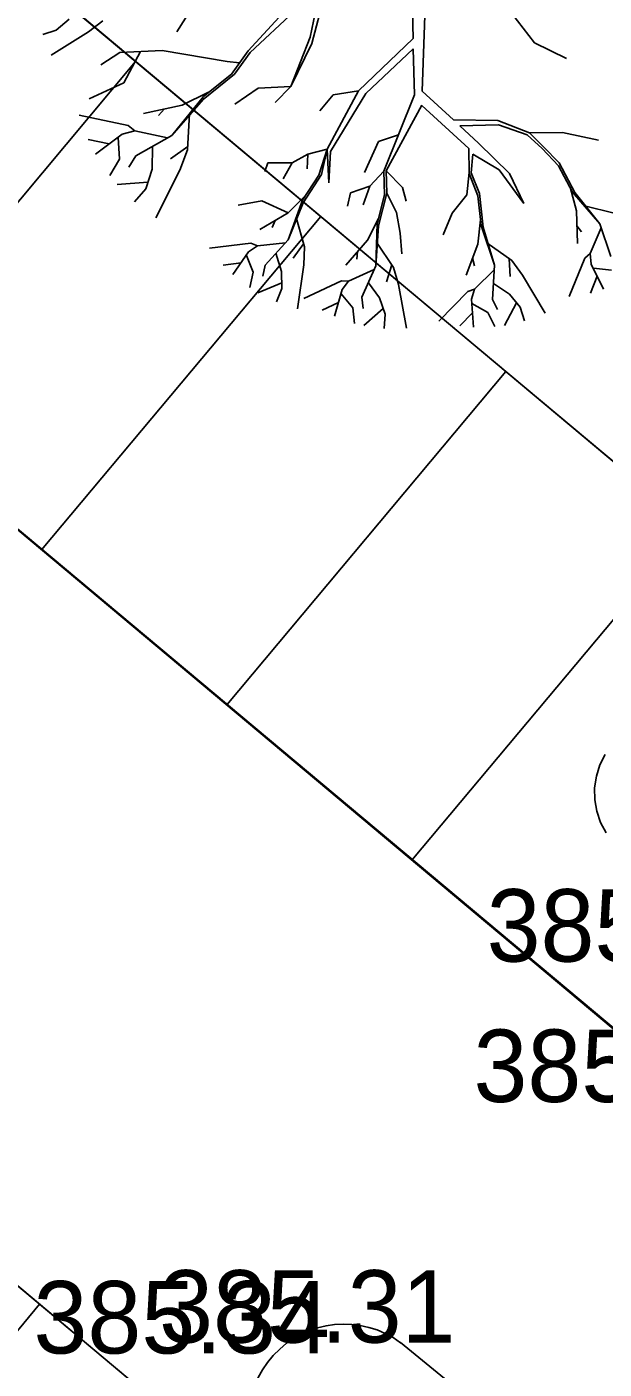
# Model space of a CAD drawing. Extents: x -438233 to -437334, y -1133133 to -1132623.
# Drawn here: x -438104.2 to -438098.22, y -1132977.21 to -1132963.31 of the extents above; entities that cross this region are included whole.
import ezdxf

# ---------------------------------------------------------------- set-up
doc = ezdxf.new("R2010")
doc.units = 0
for name, color, linetype in [('Vrstva 1', 7, 'Continuous'), ('Vrstva 10', 7, 'Continuous'), ('Vrstva 3', 7, 'Continuous'), ('Vrstva 50', 7, 'Continuous')]:
    doc.layers.add(name, color=color, linetype=linetype)

msp = doc.modelspace()

# ---------------------------------------------------------------- linework, layer by layer
at = {"layer": 'Vrstva 1'}
for p, q in [((-438105.183, -1132961.903), (-438094.643, -1132970.733)), ((-438100.22, -1132962.677), (-438100.203, -1132963.433)), ((-438101.073, -1132962.817), (-438101.252, -1132963.482)), ((-438100.066, -1132962.712), (-438100.108, -1132963.975)), ((-438101.161, -1132962.899), (-438101.267, -1132963.416)), ((-438102.445, -1132963.043), (-438102.649, -1132963.361)), ((-438099.239, -1132963.098), (-438098.946, -1132963.477)), ((-438103.763, -1132963.23), (-438103.897, -1132963.344)), ((-438101.91, -1132963.559), (-438101.55, -1132963.169)), ((-438101.888, -1132963.576), (-438101.43, -1132963.15)), ((-438110.419, -1132963.379), (-438094.463, -1132976.746)), ((-438103.897, -1132963.344), (-438104.037, -1132963.391)), ((-438103.563, -1132963.361), (-438103.95, -1132963.605)), ((-438103.415, -1132963.248), (-438103.563, -1132963.361)), ((-438101.267, -1132963.416), (-438101.47, -1132963.927)), ((-438101.252, -1132963.482), (-438101.47, -1132963.927)), ((-438100.203, -1132963.433), (-438100.769, -1132963.974)), ((-438098.946, -1132963.477), (-438098.616, -1132963.64)), ((-438103.238, -1132963.576), (-438103.437, -1132963.705)), ((-438102.801, -1132963.557), (-438103.238, -1132963.576)), ((-438103.025, -1132963.567), (-438103.199, -1132963.89)), ((-438102.126, -1132963.669), (-438102.801, -1132963.557)), ((-438102.084, -1132963.799), (-438101.91, -1132963.559)), ((-438101.888, -1132963.576), (-438102.051, -1132963.8)), ((-438100.201, -1132963.538), (-438100.693, -1132963.999)), ((-438100.201, -1132963.538), (-438100.189, -1132964.015)), ((-438103.075, -1132963.669), (-438105.965, -1132967.118)), ((-438102.126, -1132963.669), (-438102, -1132963.683)), ((-438103.199, -1132963.89), (-438103.556, -1132964.056)), ((-438102.051, -1132963.8), (-438102.377, -1132964.062)), ((-438102.084, -1132963.799), (-438102.374, -1132964.031)), ((-438101.47, -1132963.927), (-438101.808, -1132963.946)), ((-438101.47, -1132963.927), (-438101.63, -1132964.093)), ((-438102.374, -1132964.031), (-438102.701, -1132964.437)), ((-438102.377, -1132964.062), (-438102.701, -1132964.437)), ((-438102.32, -1132963.988), (-438102.592, -1132964.121)), ((-438101.808, -1132963.946), (-438102.047, -1132964.112)), ((-438101.029, -1132964.014), (-438101.169, -1132964.181)), ((-438100.769, -1132963.974), (-438101.093, -1132964.577)), ((-438100.693, -1132963.999), (-438101.057, -1132964.601)), ((-438100.769, -1132963.974), (-438101.029, -1132964.014)), ((-438100.189, -1132964.015), (-438100.504, -1132964.803)), ((-438100.108, -1132963.975), (-438099.785, -1132964.273)), ((-438102.592, -1132964.121), (-438102.992, -1132964.207)), ((-438102.776, -1132964.16), (-438102.84, -1132964.23)), ((-438102.517, -1132964.208), (-438102.538, -1132964.585)), ((-438100.112, -1132964.121), (-438100.48, -1132964.802)), ((-438100.113, -1132964.124), (-438099.624, -1132964.569)), ((-438103.154, -1132964.331), (-438103.659, -1132964.224)), ((-438103.085, -1132964.387), (-438103.154, -1132964.331)), ((-438099.785, -1132964.273), (-438099.325, -1132964.279)), ((-438099.718, -1132964.335), (-438099.319, -1132964.325)), ((-438099.718, -1132964.335), (-438099.525, -1132964.513)), ((-438099.325, -1132964.279), (-438098.998, -1132964.408)), ((-438099.319, -1132964.325), (-438099.023, -1132964.428)), ((-438103.348, -1132964.522), (-438103.566, -1132964.478)), ((-438103.213, -1132964.423), (-438103.491, -1132964.627)), ((-438103.255, -1132964.457), (-438103.242, -1132964.68)), ((-438103.085, -1132964.387), (-438103.213, -1132964.423)), ((-438102.746, -1132964.461), (-438103.085, -1132964.387)), ((-438102.701, -1132964.437), (-438103.074, -1132964.645)), ((-438100.355, -1132964.43), (-438100.56, -1132964.496)), ((-438099.023, -1132964.428), (-438098.868, -1132964.569)), ((-438098.998, -1132964.408), (-438098.656, -1132964.404)), ((-438098.998, -1132964.408), (-438098.851, -1132964.553)), ((-438098.656, -1132964.404), (-438098.285, -1132964.483)), ((-438102.901, -1132964.548), (-438102.905, -1132964.785)), ((-438102.535, -1132964.548), (-438102.713, -1132964.676)), ((-438102.538, -1132964.585), (-438102.617, -1132964.795)), ((-438101.293, -1132964.628), (-438101.453, -1132964.718)), ((-438101.293, -1132964.628), (-438101.299, -1132964.782)), ((-438101.093, -1132964.577), (-438101.293, -1132964.628)), ((-438101.093, -1132964.577), (-438101.18, -1132964.846)), ((-438101.152, -1132964.838), (-438101.093, -1132964.577)), ((-438101.093, -1132964.577), (-438101.075, -1132964.926)), ((-438101.057, -1132964.601), (-438101.075, -1132964.926)), ((-438100.56, -1132964.496), (-438100.705, -1132964.818)), ((-438099.623, -1132964.818), (-438099.624, -1132964.569)), ((-438099.601, -1132964.821), (-438099.585, -1132964.629)), ((-438099.313, -1132964.791), (-438099.585, -1132964.629)), ((-438099.525, -1132964.513), (-438099.206, -1132964.827)), ((-438098.697, -1132964.748), (-438098.868, -1132964.569)), ((-438098.851, -1132964.553), (-438098.691, -1132964.72)), ((-438103.242, -1132964.68), (-438103.343, -1132964.849)), ((-438103.074, -1132964.645), (-438103.146, -1132964.764)), ((-438101.706, -1132964.719), (-438101.739, -1132964.808)), ((-438101.453, -1132964.718), (-438101.706, -1132964.719)), ((-438101.453, -1132964.718), (-438101.548, -1132964.885)), ((-438098.697, -1132964.748), (-438098.551, -1132965.021)), ((-438098.691, -1132964.72), (-438098.527, -1132965.027)), ((-438102.905, -1132964.785), (-438102.971, -1132964.986)), ((-438102.617, -1132964.795), (-438102.865, -1132965.286)), ((-438101.18, -1132964.846), (-438101.347, -1132965.106)), ((-438101.152, -1132964.838), (-438101.34, -1132965.131)), ((-438100.504, -1132964.803), (-438100.651, -1132964.96)), ((-438100.499, -1132965.05), (-438100.504, -1132964.803)), ((-438100.48, -1132964.802), (-438100.314, -1132964.972)), ((-438100.48, -1132964.802), (-438100.476, -1132965.033)), ((-438099.647, -1132965.048), (-438099.623, -1132964.818)), ((-438099.531, -1132965.059), (-438099.622, -1132964.83)), ((-438099.515, -1132965.035), (-438099.601, -1132964.821)), ((-438099.057, -1132965.139), (-438099.313, -1132964.791)), ((-438099.206, -1132964.827), (-438099.057, -1132965.139)), ((-438102.948, -1132964.918), (-438103.267, -1132964.941)), ((-438102.971, -1132964.986), (-438103.086, -1132965.122)), ((-438100.851, -1132965.028), (-438100.883, -1132965.168)), ((-438100.651, -1132964.96), (-438100.851, -1132965.028)), ((-438100.651, -1132964.96), (-438100.718, -1132965.152)), ((-438100.476, -1132965.033), (-438100.562, -1132965.371)), ((-438100.476, -1132965.033), (-438100.375, -1132965.233)), ((-438100.314, -1132964.972), (-438100.276, -1132965.116)), ((-438099.515, -1132965.035), (-438099.478, -1132965.383)), ((-438098.578, -1132964.969), (-438098.51, -1132965.214)), ((-438098.551, -1132965.021), (-438098.268, -1132965.351)), ((-438098.527, -1132965.027), (-438098.268, -1132965.351)), ((-438101.768, -1132965.112), (-438102.014, -1132965.156)), ((-438101.495, -1132965.235), (-438101.768, -1132965.112)), ((-438101.347, -1132965.106), (-438101.496, -1132965.514)), ((-438101.34, -1132965.131), (-438101.496, -1132965.514)), ((-438101.315, -1132965.056), (-438101.495, -1132965.235)), ((-438100.499, -1132965.05), (-438100.576, -1132965.349)), ((-438099.647, -1132965.048), (-438099.797, -1132965.24)), ((-438099.531, -1132965.059), (-438099.498, -1132965.367)), ((-438098.427, -1132965.165), (-438098.121, -1132965.239)), ((-438101.159, -1132965.274), (-438104.048, -1132968.724)), ((-438101.495, -1132965.235), (-438101.788, -1132965.41)), ((-438101.629, -1132965.314), (-438101.661, -1132965.387)), ((-438101.412, -1132965.285), (-438101.328, -1132965.587)), ((-438100.561, -1132965.293), (-438100.676, -1132965.519)), ((-438100.375, -1132965.233), (-438100.335, -1132965.447)), ((-438099.797, -1132965.24), (-438099.891, -1132965.464)), ((-438099.505, -1132965.309), (-438099.533, -1132965.56)), ((-438098.51, -1132965.214), (-438098.501, -1132965.555)), ((-438100.576, -1132965.349), (-438100.589, -1132965.784)), ((-438100.562, -1132965.371), (-438100.589, -1132965.784)), ((-438100.335, -1132965.447), (-438100.318, -1132965.661)), ((-438099.498, -1132965.367), (-438099.36, -1132965.779)), ((-438099.478, -1132965.383), (-438099.36, -1132965.779)), ((-438098.506, -1132965.369), (-438098.458, -1132965.433)), ((-438098.254, -1132965.391), (-438098.368, -1132965.658)), ((-438098.268, -1132965.351), (-438098.154, -1132965.688)), ((-438101.882, -1132965.55), (-438102.309, -1132965.602)), ((-438101.813, -1132965.577), (-438101.905, -1132965.639)), ((-438101.813, -1132965.577), (-438101.882, -1132965.55)), ((-438101.525, -1132965.545), (-438101.813, -1132965.577)), ((-438101.496, -1132965.514), (-438101.735, -1132965.777)), ((-438101.336, -1132965.557), (-438101.443, -1132965.706)), ((-438101.328, -1132965.587), (-438101.334, -1132965.774)), ((-438100.676, -1132965.519), (-438100.899, -1132965.776)), ((-438100.581, -1132965.539), (-438100.406, -1132965.801)), ((-438099.533, -1132965.56), (-438099.652, -1132965.88)), ((-438099.438, -1132965.547), (-438099.181, -1132965.731)), ((-438101.905, -1132965.639), (-438102.068, -1132965.875)), ((-438101.929, -1132965.677), (-438101.858, -1132965.85)), ((-438101.624, -1132965.655), (-438101.564, -1132965.843)), ((-438100.777, -1132965.637), (-438100.785, -1132965.716)), ((-438099.587, -1132965.706), (-438099.566, -1132965.783)), ((-438099.208, -1132965.712), (-438099.197, -1132965.894)), ((-438099.181, -1132965.731), (-438099.07, -1132965.88)), ((-438098.424, -1132965.705), (-438098.587, -1132966.103)), ((-438098.368, -1132965.658), (-438098.424, -1132965.705)), ((-438098.368, -1132965.658), (-438098.358, -1132965.768)), ((-438101.984, -1132965.753), (-438102.168, -1132965.776)), ((-438101.858, -1132965.85), (-438101.893, -1132966.01)), ((-438101.735, -1132965.777), (-438101.76, -1132965.891)), ((-438101.564, -1132965.843), (-438101.563, -1132966.019)), ((-438101.334, -1132965.774), (-438101.399, -1132966.228)), ((-438100.606, -1132965.822), (-438100.87, -1132965.943)), ((-438100.589, -1132965.784), (-438100.733, -1132966.11)), ((-438100.424, -1132965.774), (-438100.477, -1132965.949)), ((-438100.406, -1132965.801), (-438100.354, -1132965.979)), ((-438099.361, -1132965.821), (-438099.566, -1132966.026)), ((-438099.36, -1132965.779), (-438099.38, -1132966.133)), ((-438099.07, -1132965.88), (-438098.835, -1132966.273)), ((-438098.358, -1132965.768), (-438098.232, -1132966.026)), ((-438098.335, -1132965.808), (-438098.15, -1132965.831)), ((-438101.563, -1132965.959), (-438101.809, -1132966.064)), ((-438100.943, -1132965.94), (-438101.334, -1132966.124)), ((-438100.87, -1132965.943), (-438100.943, -1132965.94)), ((-438100.87, -1132965.943), (-438100.937, -1132966.031)), ((-438100.666, -1132965.959), (-438100.55, -1132966.117)), ((-438100.354, -1132965.979), (-438100.272, -1132966.43)), ((-438099.37, -1132965.968), (-438099.206, -1132966.077)), ((-438098.296, -1132965.893), (-438098.366, -1132966.066)), ((-438101.563, -1132966.019), (-438101.618, -1132966.156)), ((-438100.937, -1132966.031), (-438101.018, -1132966.306)), ((-438100.947, -1132966.075), (-438100.826, -1132966.218)), ((-438100.733, -1132966.11), (-438100.721, -1132966.226)), ((-438100.55, -1132966.117), (-438100.493, -1132966.284)), ((-438099.637, -1132966.049), (-438099.937, -1132966.356)), ((-438099.566, -1132966.026), (-438099.637, -1132966.049)), ((-438099.566, -1132966.026), (-438099.599, -1132966.131)), ((-438099.599, -1132966.131), (-438099.579, -1132966.418)), ((-438099.38, -1132966.133), (-438099.328, -1132966.238)), ((-438099.206, -1132966.077), (-438099.094, -1132966.214)), ((-438100.976, -1132966.165), (-438101.144, -1132966.245)), ((-438100.826, -1132966.218), (-438100.809, -1132966.38)), ((-438100.513, -1132966.227), (-438100.712, -1132966.403)), ((-438100.493, -1132966.284), (-438100.501, -1132966.432)), ((-438099.589, -1132966.272), (-438099.718, -1132966.405)), ((-438099.593, -1132966.176), (-438099.43, -1132966.267)), ((-438099.43, -1132966.267), (-438099.356, -1132966.414)), ((-438099.132, -1132966.168), (-438099.258, -1132966.402)), ((-438099.094, -1132966.214), (-438099.051, -1132966.355)), ((-438115.61, -1132966.865), (-438098.33, -1132981.342)), ((-438099.242, -1132966.88), (-438102.132, -1132970.329)), ((-438097.326, -1132968.485), (-438100.216, -1132971.935)), ((-438104.069, -1132976.534), (-438106.959, -1132979.983)), ((-438100.332, -1132976.931), (-438100.332, -1132976.931)), ((-438101.632, -1132977.043), (-438101.632, -1132977.043))]:
    msp.add_line(p, q, dxfattribs=at)
msp.add_lwpolyline([(-438098.204, -1132971.654), (-438098.261, -1132971.548), (-438098.299, -1132971.431), (-438098.32, -1132971.311), (-438098.323, -1132971.188), (-438098.304, -1132971.068), (-438098.268, -1132970.95), (-438098.213, -1132970.843)], dxfattribs=at)
at = {"layer": 'Vrstva 10'}
msp.add_lwpolyline([(-438100.332, -1132976.931), (-438084.087, -1132990.217)], dxfattribs=at)
msp.add_arc((-438100.918, -1132977.727), 0.988, 53.6213, 221.9841, dxfattribs=at)
at = {"layer": 'Vrstva 50'}
for points in [[(-438105.183, -1132961.903), (-438094.643, -1132970.733), (-438097.533, -1132974.182), (-438108.073, -1132965.352)], [(-438115.759, -1132966.741), (-438101.366, -1132978.798), (-438104.261, -1132982.253), (-438118.653, -1132970.196)]]:
    msp.add_lwpolyline(points, close=True, dxfattribs=at)

# ---------------------------------------------------------------- texts
at = {"layer": 'Vrstva 3'}
for s, p in [('385.39 ', (-438099.441, -1132972.987)), ('385.35 ', (-438099.577, -1132974.44)), ('385.34 ', (-438104.132, -1132977.043)), ('385.31 ', (-438102.832, -1132976.931))]:
    msp.add_text(s, height=0.75, dxfattribs=at).set_placement(p)

doc.saveas('drawing.dxf')
